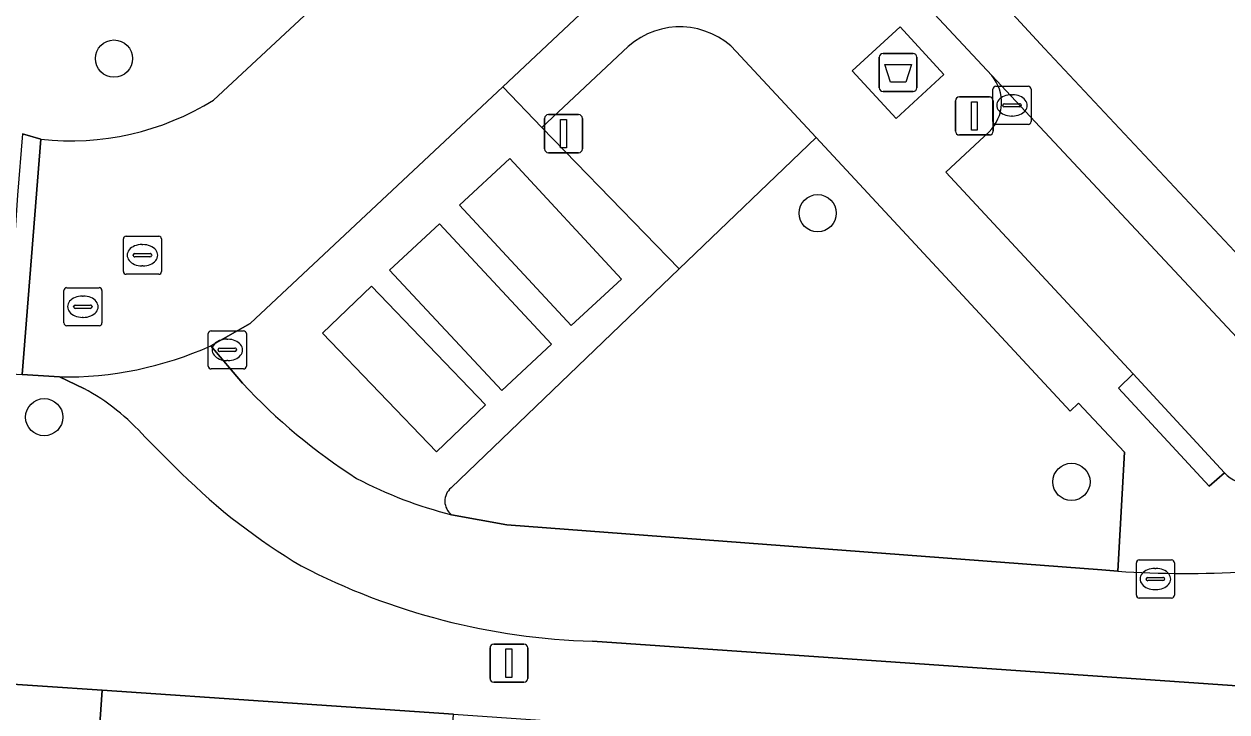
# Model space of a CAD drawing. Extents: x 159960 to 160866, y 382700 to 383354.
# Drawn here: x 160800.26 to 160831.85, y 382932.93 to 382951 of the extents above; entities that cross this region are included whole.
import ezdxf

# ---------------------------------------------------------------- set-up
doc = ezdxf.new("R2010")
doc.units = 0
for name, color, linetype in [('IMGEO_Afval_apart_plaats', 7, 'Continuous'), ('IMGEO_Boom', 7, 'Continuous'), ('IMGEO_Fietspad_gesloten', 7, 'Continuous'), ('IMGEO_Groenvoorziening', 7, 'Continuous'), ('IMGEO_Kolk', 7, 'Continuous'), ('IMGEO_Lichtmast', 7, 'Continuous'), ('IMGEO_Pand', 7, 'Continuous'), ('IMGEO_Parkeervlak_open', 7, 'Continuous'), ('IMGEO_Rijbaan_lokaal_gesloten', 7, 'Continuous'), ('IMGEO_Rijbaan_lokaal_open', 7, 'Continuous'), ('IMGEO_Rioolput', 7, 'Continuous'), ('IMGEO_Voetpad_gesloten', 7, 'Continuous'), ('IMGEO_Voetpad_open', 7, 'Continuous')]:
    doc.layers.add(name, color=color, linetype=linetype)

msp = doc.modelspace()

# ---------------------------------------------------------------- linework, layer by layer
at = {"layer": 'IMGEO_Afval_apart_plaats'}
for p, q in [((160822.814, 382950.225), (160823.604, 382950.225)), ((160823.604, 382950.225), (160822.814, 382950.225)), ((160822.714, 382949.325), (160822.714, 382950.125)), ((160822.714, 382950.125), (160822.714, 382949.325)), ((160823.704, 382950.125), (160823.704, 382949.325)), ((160823.704, 382949.325), (160823.704, 382950.125)), ((160823.604, 382949.225), (160822.814, 382949.225)), ((160822.814, 382949.225), (160823.604, 382949.225))]:
    msp.add_line(p, q, dxfattribs=at)
msp.add_lwpolyline([(160822.857, 382949.939), (160823.561, 382949.939), (160823.412, 382949.469), (160823.006, 382949.469), (160822.857, 382949.939)], dxfattribs=at)
for centre, start, end in [((160822.814, 382950.125), 90, 180), ((160822.814, 382950.125), 90, 180), ((160823.604, 382950.125), 0, 90), ((160823.604, 382950.125), 360, 90), ((160822.814, 382949.325), 180, 270), ((160822.814, 382949.325), 180, 270), ((160823.604, 382949.325), 270, 0), ((160823.604, 382949.325), 270, 0)]:
    msp.add_arc(centre, 0.1, start, end, dxfattribs=at)
at = {"layer": 'IMGEO_Boom'}
for centre in [(160802.617, 382950.091), (160821.098, 382946.029), (160800.785, 382940.67), (160827.762, 382938.97)]:
    msp.add_circle(centre, 0.489, dxfattribs=at)
at = {"layer": 'IMGEO_Fietspad_gesloten'}
for points in [[(160805.996, 382941.561), (160805.159, 382942.545)], [(160801.184, 382941.726), (160801.827, 382941.424)], [(160803.433, 382940.144), (160804.384, 382939.199)], [(160828.98, 382936.624), (160828.562, 382936.656), (160812.933, 382937.842), (160811.482, 382938.107)], [(160815.186, 382934.783), (160835.776, 382933.359), (160838.162, 382933.194)]]:
    msp.add_lwpolyline(points, dxfattribs=at)
for centre, radius, start, end in [((160801.332, 382951.062), 9.337, 269.0893, 294.1951), ((160799.08, 382936.33), 5.787, 41.224, 61.6655), ((160817.478, 382952.264), 15.697, 222.9892, 237.2528), ((160815.942, 382950.885), 16.436, 225.3162, 239.2416), ((160814.284, 382949.165), 11.408, 242.3305, 255.7792), ((160815.685, 382952.496), 17.72, 242.6205, 268.3855), ((160830.754, 382962.747), 26.183, 266.1159, 273.5108)]:
    msp.add_arc(centre, radius, start, end, dxfattribs=at)
at = {"layer": 'IMGEO_Groenvoorziening'}
for points in [[(160816.124, 382950.411), (160813.849, 382948.281), (160817.464, 382944.564), (160821.061, 382948.014)], [(160821.061, 382948.014), (160818.959, 382950.281)], [(160821.061, 382948.014), (160817.464, 382944.564), (160811.468, 382938.811)], [(160811.482, 382938.107), (160812.933, 382937.842), (160828.562, 382936.656), (160828.98, 382936.624), (160829.158, 382939.752), (160827.946, 382941.036), (160827.729, 382940.826), (160821.061, 382948.014)]]:
    msp.add_lwpolyline(points, dxfattribs=at)
for centre, radius, start, end in [((160817.475, 382948.893), 2.032, 43.0764, 131.6727), ((160811.757, 382938.465), 0.451, 129.8485, 232.43)]:
    msp.add_arc(centre, radius, start, end, dxfattribs=at)
at = {"layer": 'IMGEO_Kolk'}
for p, q in [((160825.7, 382948.436), (160825.7, 382949.288)), ((160825.775, 382949.362), (160826.627, 382949.362)), ((160826.701, 382949.288), (160826.701, 382948.436)), ((160826.188, 382949.142), (160826.213, 382949.142)), ((160825.959, 382948.856), (160825.959, 382948.868)), ((160826.397, 382948.819), (160825.999, 382948.819)), ((160826.002, 382948.905), (160826.4, 382948.905)), ((160826.443, 382948.868), (160826.443, 382948.856)), ((160826.627, 382948.362), (160825.775, 382948.362)), ((160826.211, 382948.582), (160826.186, 382948.582)), ((160805.093, 382942.012), (160805.093, 382942.864)), ((160805.168, 382942.938), (160806.02, 382942.938)), ((160805.581, 382942.718), (160805.606, 382942.718)), ((160806.094, 382942.864), (160806.094, 382942.012)), ((160805.352, 382942.432), (160805.352, 382942.444)), ((160805.79, 382942.395), (160805.392, 382942.395)), ((160805.395, 382942.481), (160805.793, 382942.481)), ((160805.836, 382942.444), (160805.836, 382942.432)), ((160805.604, 382942.158), (160805.579, 382942.158)), ((160806.02, 382941.938), (160805.168, 382941.938)), ((160829.466, 382935.992), (160829.466, 382936.844)), ((160829.541, 382936.918), (160830.393, 382936.918)), ((160829.954, 382936.698), (160829.979, 382936.698)), ((160830.467, 382936.844), (160830.467, 382935.992)), ((160829.725, 382936.412), (160829.725, 382936.424)), ((160830.163, 382936.375), (160829.765, 382936.375)), ((160829.768, 382936.461), (160830.166, 382936.461)), ((160830.209, 382936.424), (160830.209, 382936.412)), ((160829.977, 382936.138), (160829.952, 382936.138)), ((160830.393, 382935.918), (160829.541, 382935.918))]:
    msp.add_line(p, q, dxfattribs=at)
for points in [[(160825.7, 382948.436), (160825.7, 382949.288)], [(160825.775, 382949.362), (160826.627, 382949.362)], [(160826.701, 382949.288), (160826.701, 382948.436)], [(160826.627, 382948.362), (160825.775, 382948.362)], [(160805.093, 382942.012), (160805.093, 382942.864)], [(160805.168, 382942.938), (160806.02, 382942.938)], [(160806.094, 382942.864), (160806.094, 382942.012)], [(160806.02, 382941.938), (160805.168, 382941.938)], [(160829.466, 382935.992), (160829.466, 382936.844)], [(160829.541, 382936.918), (160830.393, 382936.918)], [(160830.467, 382936.844), (160830.467, 382935.992)], [(160830.393, 382935.918), (160829.541, 382935.918)]]:
    msp.add_lwpolyline(points, dxfattribs=at)
for centre, radius, start, end in [((160825.777, 382949.286), 0.0765, 91.552, 178.448), ((160825.777, 382949.286), 0.0765, 91.552, 178.448), ((160826.625, 382949.286), 0.0765, 1.552, 88.448), ((160826.625, 382949.286), 0.0765, 1.552, 88.448), ((160825.999, 382948.865), 0.0403, 85.8775, 175.7526), ((160825.996, 382948.855), 0.0366, 178.938, 274.7102), ((160826.4, 382948.862), 0.043, 264.8664, 352.4533), ((160826.404, 382948.867), 0.0386, 1.7309, 96.639), ((160825.777, 382948.438), 0.0765, 181.552, 268.448), ((160825.777, 382948.438), 0.0765, 181.552, 268.448), ((160826.625, 382948.438), 0.0765, 271.552, 358.448), ((160826.625, 382948.438), 0.0765, 271.552, 358.448), ((160805.17, 382942.862), 0.0765, 91.552, 178.448), ((160805.17, 382942.862), 0.0765, 91.552, 178.448), ((160806.018, 382942.862), 0.0765, 1.552, 88.448), ((160806.018, 382942.862), 0.0765, 1.552, 88.448), ((160805.392, 382942.441), 0.0403, 85.8775, 175.7526), ((160805.389, 382942.431), 0.0366, 178.938, 274.7102), ((160805.793, 382942.438), 0.043, 264.8664, 352.4533), ((160805.797, 382942.443), 0.0386, 1.7309, 96.639), ((160805.17, 382942.014), 0.0765, 181.552, 268.448), ((160805.17, 382942.014), 0.0765, 181.552, 268.448), ((160806.018, 382942.014), 0.0765, 271.552, 358.448), ((160806.018, 382942.014), 0.0765, 271.552, 358.448), ((160829.543, 382936.842), 0.0765, 91.552, 178.448), ((160829.543, 382936.842), 0.0765, 91.552, 178.448), ((160830.391, 382936.842), 0.0765, 1.552, 88.448), ((160830.391, 382936.842), 0.0765, 1.552, 88.448), ((160829.765, 382936.421), 0.0403, 85.8775, 175.7526), ((160829.762, 382936.411), 0.0366, 178.938, 274.7102), ((160830.166, 382936.418), 0.043, 264.8664, 352.4533), ((160830.17, 382936.423), 0.0386, 1.7309, 96.639), ((160829.543, 382935.994), 0.0765, 181.552, 268.448), ((160829.543, 382935.994), 0.0765, 181.552, 268.448), ((160830.391, 382935.994), 0.0765, 271.552, 358.448), ((160830.391, 382935.994), 0.0765, 271.552, 358.448)]:
    msp.add_arc(centre, radius, start, end, dxfattribs=at)
for centre, major_axis, ratio, start_param, end_param in [((160826.187, 382948.862), (-0.387, 0.002), 0.722429, 4.712389, 7.853982), ((160826.212, 382948.862), (-0.39, 0.002), 0.717154, 1.570796, 4.712389), ((160805.58, 382942.438), (-0.387, 0.002), 0.722429, 4.712389, 7.853982), ((160805.605, 382942.438), (-0.39, 0.002), 0.717154, 1.570796, 4.712389), ((160829.953, 382936.418), (-0.387, 0.002), 0.722429, 4.712389, 7.853982), ((160829.978, 382936.418), (-0.39, 0.002), 0.717154, 1.570796, 4.712389)]:
    msp.add_ellipse(centre, major_axis=major_axis, ratio=ratio, start_param=start_param, end_param=end_param, dxfattribs=at)
at = {"layer": 'IMGEO_Lichtmast'}
for p, q in [((160824.718, 382948.184), (160824.718, 382948.984)), ((160824.718, 382948.984), (160824.718, 382948.184)), ((160824.818, 382949.084), (160825.608, 382949.084)), ((160825.608, 382949.084), (160824.818, 382949.084)), ((160825.708, 382948.984), (160825.708, 382948.184)), ((160825.708, 382948.184), (160825.708, 382948.984)), ((160813.927, 382947.718), (160813.927, 382948.518)), ((160813.927, 382948.518), (160813.927, 382947.718)), ((160814.027, 382948.618), (160814.817, 382948.618)), ((160814.817, 382948.618), (160814.027, 382948.618)), ((160814.917, 382948.518), (160814.917, 382947.718)), ((160814.917, 382947.718), (160814.917, 382948.518)), ((160825.608, 382948.084), (160824.818, 382948.084)), ((160824.818, 382948.084), (160825.608, 382948.084)), ((160814.817, 382947.618), (160814.027, 382947.618)), ((160814.027, 382947.618), (160814.817, 382947.618)), ((160812.492, 382933.806), (160812.492, 382934.606)), ((160812.492, 382934.606), (160812.492, 382933.806)), ((160812.592, 382934.706), (160813.382, 382934.706)), ((160813.382, 382934.706), (160812.592, 382934.706)), ((160813.482, 382934.606), (160813.482, 382933.806)), ((160813.482, 382933.806), (160813.482, 382934.606)), ((160813.382, 382933.706), (160812.592, 382933.706)), ((160812.592, 382933.706), (160813.382, 382933.706))]:
    msp.add_line(p, q, dxfattribs=at)
for points in [[(160825.138, 382948.959), (160825.288, 382948.959), (160825.288, 382948.209), (160825.138, 382948.209), (160825.138, 382948.959)], [(160814.347, 382948.493), (160814.497, 382948.493), (160814.497, 382947.743), (160814.347, 382947.743), (160814.347, 382948.493)], [(160812.912, 382934.581), (160813.062, 382934.581), (160813.062, 382933.831), (160812.912, 382933.831), (160812.912, 382934.581)]]:
    msp.add_lwpolyline(points, dxfattribs=at)
for centre, start, end in [((160824.818, 382948.984), 90, 180), ((160824.818, 382948.984), 90, 180), ((160825.608, 382948.984), 0, 90), ((160825.608, 382948.984), 360, 90), ((160814.027, 382948.518), 90, 180), ((160814.027, 382948.518), 90, 180), ((160814.817, 382948.518), 0, 90), ((160814.817, 382948.518), 360, 90), ((160824.818, 382948.184), 180, 270), ((160824.818, 382948.184), 180, 270), ((160825.608, 382948.184), 270, 0), ((160825.608, 382948.184), 270, 0), ((160814.027, 382947.718), 180, 270), ((160814.027, 382947.718), 180, 270), ((160814.817, 382947.718), 270, 0), ((160814.817, 382947.718), 270, 0), ((160812.592, 382934.606), 90, 180), ((160812.592, 382934.606), 90, 180), ((160813.382, 382934.606), 0, 90), ((160813.382, 382934.606), 360, 90), ((160812.592, 382933.806), 180, 270), ((160812.592, 382933.806), 180, 270), ((160813.382, 382933.806), 270, 0), ((160813.382, 382933.806), 270, 0)]:
    msp.add_arc(centre, 0.1, start, end, dxfattribs=at)
at = {"layer": 'IMGEO_Pand'}
for points in [[(160802.307, 382933.498), (160799.161, 382933.712), (160796.587, 382933.887), (160795.907, 382923.956), (160801.115, 382923.601), (160801.627, 382923.566)], [(160811.531, 382932.869), (160802.307, 382933.498), (160801.627, 382923.566), (160801.521, 382922.02), (160806.676, 382923.065), (160808.703, 382920.742), (160810.816, 382922.426)]]:
    msp.add_lwpolyline(points, close=True, dxfattribs=at)
at = {"layer": 'IMGEO_Parkeervlak_open'}
for points in [[(160836.274, 382938.302), (160825.669, 382949.644)], [(160825.601, 382948.166), (160824.461, 382947.105), (160829.38, 382941.811), (160831.778, 382939.205)]]:
    msp.add_lwpolyline(points, dxfattribs=at)
for points in [[(160814.627, 382943.079), (160815.942, 382944.298), (160813.01, 382947.463), (160811.694, 382946.244)], [(160812.802, 382941.368), (160814.111, 382942.587), (160811.165, 382945.753), (160809.856, 382944.534)], [(160811.085, 382939.756), (160812.374, 382940.99), (160809.381, 382944.115), (160808.092, 382942.881)]]:
    msp.add_lwpolyline(points, close=True, dxfattribs=at)
for centre, start, end in [((160824.831, 382948.942), 314.784, 39.9475), ((160832.547, 382939.982), 225.3035, 266.56)]:
    msp.add_arc(centre, 1.093, start, end, dxfattribs=at)
at = {"layer": 'IMGEO_Rijbaan_lokaal_gesloten'}
for points in [[(160843.797, 382932.982), (160837.424, 382939.285), (160827.054, 382950.357), (160819.204, 382958.875), (160800.402, 382979.877), (160800.31, 382979.98), (160798.967, 382978.754), (160800.674, 382976.938), (160806.085, 382971.014), (160813.794, 382962.524), (160822.786, 382952.743), (160825.669, 382949.644), (160836.274, 382938.302), (160836.718, 382937.853), (160838.807, 382935.503)], [(160800.402, 382979.877), (160819.204, 382958.875), (160827.054, 382950.357), (160837.424, 382939.285), (160843.797, 382932.982), (160850.134, 382926.942), (160850.745, 382926.352), (160851.248, 382925.89), (160851.491, 382925.63), (160851.741, 382925.856), (160856.414, 382930.084)]]:
    msp.add_lwpolyline(points, dxfattribs=at)
at = {"layer": 'IMGEO_Rijbaan_lokaal_open'}
for points in [[(160805.159, 382942.545), (160806.194, 382943.128), (160812.826, 382949.348), (160815.003, 382951.385), (160811.624, 382954.95), (160805.232, 382949.001)], [(160800.697, 382947.972), (160800.205, 382941.794), (160801.184, 382941.726)]]:
    msp.add_lwpolyline(points, dxfattribs=at)
msp.add_lwpolyline([(160800.205, 382941.794), (160800.697, 382947.972), (160800.215, 382948.117), (160800.081, 382946.504), (160799.87, 382943.344), (160799.768, 382941.815)], close=True, dxfattribs=at)
for centre, radius, start, end in [((160801.479, 382955.035), 7.106, 263.6839, 301.8842), ((160801.332, 382951.062), 9.337, 269.0893, 294.1951)]:
    msp.add_arc(centre, radius, start, end, dxfattribs=at)
at = {"layer": 'IMGEO_Rioolput'}
for p, q in [((160802.864, 382944.499), (160802.864, 382945.351)), ((160802.939, 382945.425), (160803.791, 382945.425)), ((160803.352, 382945.205), (160803.377, 382945.205)), ((160803.865, 382945.351), (160803.865, 382944.499)), ((160803.123, 382944.919), (160803.123, 382944.931)), ((160803.561, 382944.882), (160803.163, 382944.882)), ((160803.166, 382944.968), (160803.564, 382944.968)), ((160803.607, 382944.931), (160803.607, 382944.919)), ((160803.375, 382944.645), (160803.35, 382944.645)), ((160803.791, 382944.425), (160802.939, 382944.425)), ((160801.299, 382943.146), (160801.299, 382943.998)), ((160801.374, 382944.072), (160802.226, 382944.072)), ((160802.3, 382943.998), (160802.3, 382943.146)), ((160801.601, 382943.615), (160801.999, 382943.615)), ((160801.787, 382943.852), (160801.812, 382943.852)), ((160801.558, 382943.566), (160801.558, 382943.578)), ((160801.996, 382943.529), (160801.598, 382943.529)), ((160801.81, 382943.292), (160801.785, 382943.292)), ((160802.042, 382943.578), (160802.042, 382943.566)), ((160802.226, 382943.072), (160801.374, 382943.072))]:
    msp.add_line(p, q, dxfattribs=at)
for points in [[(160802.864, 382944.499), (160802.864, 382945.351)], [(160802.939, 382945.425), (160803.791, 382945.425)], [(160803.865, 382945.351), (160803.865, 382944.499)], [(160803.791, 382944.425), (160802.939, 382944.425)], [(160801.299, 382943.146), (160801.299, 382943.998)], [(160801.374, 382944.072), (160802.226, 382944.072)], [(160802.3, 382943.998), (160802.3, 382943.146)], [(160802.226, 382943.072), (160801.374, 382943.072)]]:
    msp.add_lwpolyline(points, dxfattribs=at)
for centre, radius, start, end in [((160802.941, 382945.349), 0.0765, 91.552, 178.448), ((160802.941, 382945.349), 0.0765, 91.552, 178.448), ((160803.789, 382945.349), 0.0765, 1.552, 88.448), ((160803.789, 382945.349), 0.0765, 1.552, 88.448), ((160803.163, 382944.928), 0.0403, 85.8775, 175.7526), ((160803.16, 382944.918), 0.0366, 178.938, 274.7102), ((160803.564, 382944.925), 0.043, 264.8664, 352.4533), ((160803.568, 382944.93), 0.0386, 1.7309, 96.639), ((160802.941, 382944.501), 0.0765, 181.552, 268.448), ((160802.941, 382944.501), 0.0765, 181.552, 268.448), ((160803.789, 382944.501), 0.0765, 271.552, 358.448), ((160803.789, 382944.501), 0.0765, 271.552, 358.448), ((160801.376, 382943.996), 0.0765, 91.552, 178.448), ((160801.376, 382943.996), 0.0765, 91.552, 178.448), ((160802.224, 382943.996), 0.0765, 1.552, 88.448), ((160802.224, 382943.996), 0.0765, 1.552, 88.448), ((160801.598, 382943.575), 0.0403, 85.8775, 175.7526), ((160802.003, 382943.577), 0.0386, 1.7309, 96.639), ((160801.595, 382943.565), 0.0366, 178.938, 274.7102), ((160801.999, 382943.572), 0.043, 264.8664, 352.4533), ((160801.376, 382943.148), 0.0765, 181.552, 268.448), ((160801.376, 382943.148), 0.0765, 181.552, 268.448), ((160802.224, 382943.148), 0.0765, 271.552, 358.448), ((160802.224, 382943.148), 0.0765, 271.552, 358.448)]:
    msp.add_arc(centre, radius, start, end, dxfattribs=at)
for centre, major_axis, ratio, start_param, end_param in [((160803.351, 382944.925), (-0.387, 0.002), 0.722429, 4.712389, 7.853982), ((160803.376, 382944.925), (-0.39, 0.002), 0.717154, 1.570796, 4.712389), ((160801.786, 382943.572), (-0.387, 0.002), 0.722429, 4.712389, 7.853982), ((160801.811, 382943.572), (-0.39, 0.002), 0.717154, 1.570796, 4.712389)]:
    msp.add_ellipse(centre, major_axis=major_axis, ratio=ratio, start_param=start_param, end_param=end_param, dxfattribs=at)
at = {"layer": 'IMGEO_Voetpad_gesloten'}
msp.add_lwpolyline([(160823.261, 382950.929), (160822.005, 382949.773), (160823.158, 382948.52), (160824.414, 382949.676)], close=True, dxfattribs=at)
at = {"layer": 'IMGEO_Voetpad_open'}
for points in [[(160805.232, 382949.001), (160811.624, 382954.95), (160813.134, 382956.364)], [(160825.669, 382949.644), (160822.786, 382952.743)], [(160815.69, 382952.034), (160815.003, 382951.385), (160812.826, 382949.348), (160813.849, 382948.281), (160816.124, 382950.411)], [(160818.959, 382950.281), (160821.061, 382948.014), (160827.729, 382940.826), (160827.946, 382941.036), (160829.158, 382939.752), (160828.98, 382936.624)], [(160813.849, 382948.281), (160812.826, 382949.348), (160806.194, 382943.128), (160805.159, 382942.545), (160805.996, 382941.561)], [(160800.215, 382948.117), (160800.697, 382947.972)], [(160811.468, 382938.811), (160817.464, 382944.564), (160813.849, 382948.281)], [(160831.778, 382939.205), (160831.378, 382938.859), (160828.995, 382941.43), (160829.38, 382941.811), (160824.461, 382947.105), (160825.601, 382948.166)], [(160801.827, 382941.424), (160801.184, 382941.726), (160800.205, 382941.794)], [(160799.676, 382941.302), (160799.412, 382937.413), (160799.161, 382933.712), (160802.307, 382933.498), (160811.531, 382932.869), (160822.286, 382932.121), (160824.978, 382931.914), (160834.472, 382931.264), (160838.19, 382931.009), (160840.179, 382930.873), (160842.038, 382929.974), (160848.666, 382922.7), (160851.53, 382921.821)], [(160804.384, 382939.199), (160803.433, 382940.144)], [(160838.162, 382933.194), (160835.776, 382933.359), (160815.186, 382934.783)]]:
    msp.add_lwpolyline(points, dxfattribs=at)
for points in [[(160823.261, 382950.929), (160824.414, 382949.676), (160823.158, 382948.52), (160822.005, 382949.773)], [(160811.694, 382946.244), (160813.01, 382947.463), (160815.942, 382944.298), (160814.627, 382943.079)], [(160811.165, 382945.753), (160814.111, 382942.587), (160812.802, 382941.368), (160809.856, 382944.534)], [(160812.374, 382940.99), (160811.085, 382939.756), (160808.092, 382942.881), (160809.381, 382944.115)], [(160829.38, 382941.811), (160828.995, 382941.43), (160831.378, 382938.859), (160831.778, 382939.205)]]:
    msp.add_lwpolyline(points, close=True, dxfattribs=at)
for centre, radius, start, end in [((160817.475, 382948.893), 2.032, 43.0764, 131.6727), ((160824.831, 382948.942), 1.093, 314.784, 39.9475), ((160801.479, 382955.035), 7.106, 263.6839, 301.8842), ((160799.08, 382936.33), 5.787, 41.224, 61.6655), ((160817.478, 382952.264), 15.697, 222.9892, 237.2528), ((160815.942, 382950.885), 16.436, 225.3162, 239.2416), ((160832.547, 382939.982), 1.093, 225.3035, 266.56), ((160814.284, 382949.165), 11.408, 242.3305, 255.7792), ((160811.757, 382938.465), 0.451, 129.8485, 232.43), ((160815.685, 382952.496), 17.72, 242.6205, 268.3855), ((160830.754, 382962.747), 26.183, 266.1159, 273.5108)]:
    msp.add_arc(centre, radius, start, end, dxfattribs=at)

doc.saveas('drawing.dxf')
